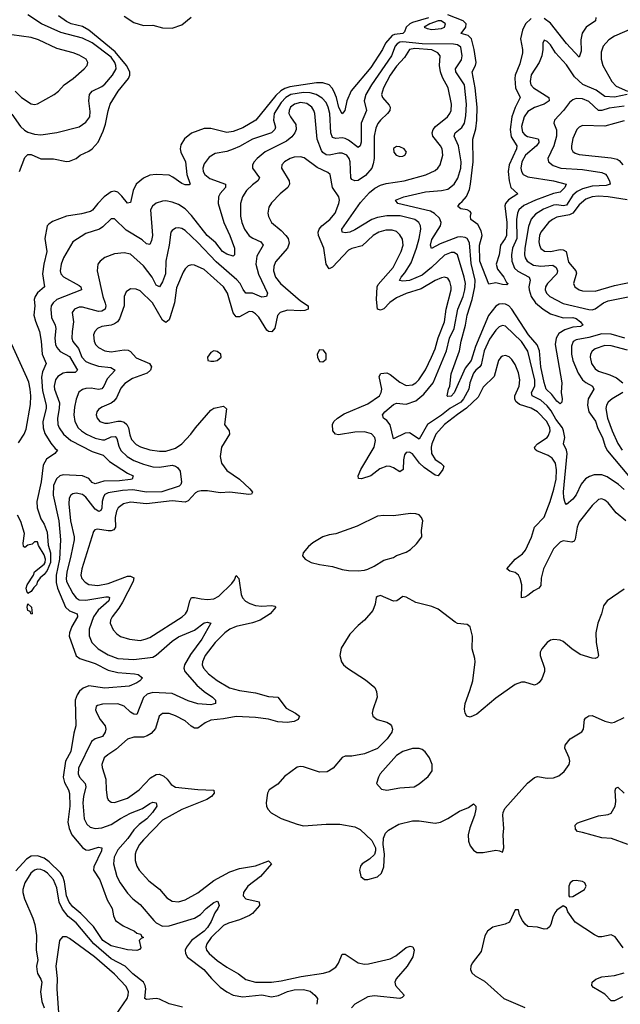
# Model space of a CAD drawing. Header units: inches. Extents: x 1954678 to 2060271, y 904822 to 1016299.
# Tile 280 of 403: x 1990838 to 1994586, y 991753 to 997896. Entities that reach past the tile are written whole.
import ezdxf

# ---------------------------------------------------------------- set-up
doc = ezdxf.new("R2010")
doc.units = ezdxf.units.IN
doc.header["$MEASUREMENT"] = 0
doc.layers.add('B9999', color=7, linetype='Continuous')

msp = doc.modelspace()

# ---------------------------------------------------------------- linework, layer by layer
at = {"layer": 'B9999', "color": 5}
for points, elevation in [([(1990790, 997306.4), (1990843.2, 997230), (1990867.3, 997207.3), (1990890, 997193.9), (1990930, 997181.6), (1990970, 997177.7), (1991070, 997192.2), (1991210, 997228.7), (1991250, 997255.8), (1991275.6, 997290), (1991277.4, 997322.6), (1991269.2, 997390), (1991274.3, 997430), (1991290.8, 997449.2), (1991350, 997478.5), (1991370, 997494.6), (1991417.4, 997550), (1991439.4, 997590), (1991438.9, 997610), (1991431.9, 997630), (1991410, 997662), (1991290, 997751.5), (1991230, 997780.1), (1991095.6, 997815.6), (1990975.1, 997870), (1990890, 997926.3)], 440), ([(1993390, 997907.6), (1993290, 997879.2), (1993271.7, 997870), (1993250.4, 997850), (1993239.8, 997820.2), (1993229.6, 997810.4), (1993176.2, 997803.8), (1993163, 997797), (1993121.9, 997750), (1993102.5, 997710), (1993030, 997597.2), (1992907.4, 997452.6), (1992878.7, 997390), (1992866.3, 997330), (1992851.5, 997308.5), (1992830, 997348.4), (1992815.6, 997410), (1992798.6, 997450), (1992789.1, 997469.1), (1992768.7, 997490), (1992730, 997502), (1992690, 997501.7), (1992523.7, 997476.3), (1992492.5, 997467.5), (1992467.2, 997452.8), (1992436.4, 997423.6), (1992310.9, 997269.1), (1992230, 997221.6), (1992170, 997198.3), (1992130, 997193.2), (1992030, 997217.6), (1991990, 997216.5), (1991910, 997187.9), (1991867, 997153), (1991844.1, 997115.9), (1991840.1, 997090), (1991843.2, 997070), (1991872.9, 997010), (1991881.2, 996930), (1991901.6, 996870), (1991895.1, 996864.9), (1991870, 996865.3), (1991850, 996873.5), (1991794.6, 996914.6), (1991770, 996925.2), (1991690, 996930.6), (1991650, 996925.7), (1991610, 996907), (1991565, 996870), (1991547.1, 996830), (1991530, 996756.2), (1991510, 996752.4), (1991475.9, 996795.9), (1991450, 996820.9), (1991430, 996826.7), (1991410, 996822.1), (1991366.1, 996790), (1991326, 996750), (1991292.8, 996707.2), (1991280.9, 996699.1), (1991224.7, 996684.7), (1991130, 996670.5), (1991043.7, 996636.3), (1991019.5, 996620.5), (1991010, 996609.4), (1990996.2, 996530), (1991006.7, 996450), (1990988.6, 996370), (1990981, 996310), (1990992.9, 996230), (1990948.7, 996191.3), (1990934.1, 996170), (1990928.7, 996150), (1990933.4, 996110), (1990927.5, 996052.5), (1990935.9, 996015.9), (1990961.2, 995950), (1990972, 995890), (1990978.4, 995810), (1991003.7, 995750), (1990980.1, 995699.9), (1990974.3, 995665.7), (1990981.4, 995581.4), (1991003.4, 995490), (1991002.7, 995470), (1990983.1, 995390), (1990984, 995350), (1990995.1, 995315.1), (1991033.2, 995253.2), (1991060.3, 995220.3), (1991074.8, 995210), (1991058, 995190), (1991006.4, 995153.6), (1990983.9, 995116.1), (1990972, 995012), (1990946, 994890), (1990947.4, 994850), (1990970, 994781), (1990990, 994748), (1991010, 994698.8), (1991016.8, 994616.8), (1991031.3, 994570), (1991030, 994509.3), (1991010, 994459.1), (1990990, 994434.3), (1990965.8, 994414.2), (1990950.3, 994390), (1990943.8, 994370), (1990926.4, 994353.6), (1990910, 994329), (1990890, 994315.3), (1990882.7, 994330), (1990878.4, 994350), (1990884.2, 994370), (1990924.2, 994430), (1990929.7, 994450.3), (1990990, 994499.3), (1990996.9, 994510), (1990999.1, 994530), (1990990, 994557.2), (1990956, 994616), (1990950, 994638), (1990930, 994638), (1990915.3, 994624.7), (1990890, 994618), (1990870, 994602), (1990862, 994610), (1990859, 994630), (1990869, 994690), (1990844.5, 994764.5), (1990823.9, 994803.9)], 420), ([(1990836.2, 996950), (1990870, 997035.3), (1990890, 997055.9), (1990910, 997054.4), (1990970, 997028.8), (1991050, 997027.8), (1991130, 997011.9), (1991150, 997013.5), (1991190, 997031), (1991215.8, 997050), (1991270, 997075.1), (1991290, 997090.1), (1991327.4, 997132.6), (1991359.5, 997200.5), (1991374.7, 997245.3), (1991390, 997328), (1991403.4, 997370), (1991453, 997450), (1991516.6, 997530), (1991525.6, 997550), (1991526.4, 997570), (1991505.5, 997610), (1991434.9, 997694.9), (1991270, 997830.4), (1991230, 997853), (1991160.4, 997870), (1991130, 997884.7), (1991079.6, 997919.6)], 420), ([(1991490, 997917.8), (1991550, 997879), (1991610, 997859), (1991670, 997861.3), (1991730, 997845.5), (1991790, 997843.5), (1991850, 997865.1), (1991909, 997911)], 420), ([(1994030, 997902.9), (1993994.2, 997870), (1993974.7, 997830), (1993963.3, 997776.7), (1993976, 997710), (1993975.5, 997690), (1993959.7, 997620.3), (1993929.7, 997550), (1993926.9, 997530), (1993933, 997470), (1993962.1, 997410), (1993930, 997347.5), (1993908.9, 997291.1), (1993898.1, 997210), (1993905.7, 997165.7), (1993939.4, 997110), (1993938.5, 997090), (1993892, 996990), (1993886.1, 996950), (1993891.7, 996891.7), (1993903.1, 996850), (1993947.4, 996810), (1993888.3, 996771.7), (1993870.1, 996750), (1993865.3, 996734.7), (1993877.1, 996630), (1993876.6, 996550), (1993868.1, 996530), (1993838.6, 996490), (1993830.1, 996430), (1993810.9, 996370), (1993820.2, 996340.2), (1993859.7, 996290), (1993876, 996256), (1993886.8, 996250), (1993878.8, 996241.2), (1993850, 996243), (1993810, 996253.6), (1993766.6, 996246.6), (1993709.9, 996390), (1993708.4, 996490), (1993724.5, 996550), (1993718.8, 996578.8), (1993697.7, 996617.7), (1993653.6, 996650), (1993651.3, 996670), (1993655.8, 996690), (1993650, 996699.5), (1993629.8, 996709.8), (1993590, 996716.8), (1993571.3, 996730), (1993583.9, 996750), (1993599.2, 996760.8), (1993626.8, 996793.2), (1993644.1, 996835.9), (1993651.8, 996870), (1993667.6, 997010), (1993666.1, 997150), (1993684.7, 997215.3), (1993691.6, 997270), (1993693.5, 997350), (1993681.4, 997470), (1993661.2, 997570), (1993682.7, 997610), (1993686.1, 997630), (1993674, 997710), (1993657.5, 997777.5), (1993637.7, 997797.7), (1993592, 997810), (1993622.5, 997850), (1993625.2, 997870), (1993605.8, 997890), (1993510, 997926.1)], 420), ([(1994432.8, 997910), (1994431.4, 997890), (1994374, 997850), (1994348.9, 997811.1), (1994340.1, 997770), (1994340.9, 997699.1), (1994330, 997662.9), (1994250, 997747.8), (1994150, 997873.5), (1994110, 997903.7)], 420), ([(1994659.2, 997840.8), (1994550, 997792.4), (1994514.9, 997770), (1994478.8, 997730), (1994466.4, 997693.6), (1994465.9, 997650), (1994478, 997610), (1994532.3, 997510), (1994561.2, 997481.2), (1994630.5, 997450)], 440), ([(1990811, 997450), (1990850, 997411), (1990910, 997371.4), (1990930, 997366.7), (1990950, 997370.2), (1991053.3, 997430), (1991079.7, 997450), (1991116.3, 997490), (1991171.3, 997530), (1991239.6, 997590), (1991258.4, 997610), (1991263.6, 997630), (1991253.6, 997650), (1991210, 997675.8), (1991172.7, 997690), (1991070, 997716.8), (1990954.7, 997770), (1990910, 997785.7), (1990790, 997801.2)], 460), ([(1994628, 997430), (1994550, 997412.3), (1994490, 997417), (1994435.6, 997455.6), (1994352.7, 997492.7), (1994300.6, 997540.6), (1994250, 997614.5), (1994181.4, 997690), (1994150, 997739.5), (1994130, 997760.7), (1994110, 997769), (1994103.1, 997750), (1994103.2, 997710), (1994097.2, 997670), (1994078.8, 997630), (1994030, 997552.6), (1994022.6, 997510), (1994027.5, 997490), (1994045, 997470), (1994139.7, 997410), (1994141.8, 997390), (1994111.4, 997370), (1994050, 997347.3), (1994010, 997323.7), (1993985.1, 997290), (1993968.8, 997230), (1993975.1, 997195.1), (1993990, 997177), (1994007.9, 997167.9), (1994072.5, 997152.5), (1994078.1, 997138.1), (1994078.4, 997130), (1994064.1, 997110), (1993994.7, 997050), (1993970.6, 997010), (1993965.3, 996970), (1993968.9, 996948.9), (1993980.6, 996930), (1994010, 996916.4), (1994170, 996891.7), (1994248.7, 996870), (1994239.8, 996850), (1994210, 996819.1), (1994170, 996811.6), (1994057.1, 996770), (1993983.5, 996736.5), (1993953.4, 996710), (1993944.2, 996690), (1993938.3, 996650), (1993941.2, 996530), (1993913.8, 996470), (1993907.1, 996430), (1993909, 996389), (1993926.1, 996346.1), (1993946.9, 996326.9), (1994016.3, 996290), (1994024.1, 996270), (1994014.3, 996230), (1994016.6, 996210), (1994030.1, 996170), (1994057.1, 996130), (1994105.5, 996090), (1994150, 996060.8), (1994230, 996036.6), (1994290, 996037.4), (1994310, 996031.5), (1994338.2, 996010), (1994352.9, 995990), (1994337.4, 995982.6), (1994290, 995976.7), (1994239.4, 995960.6), (1994202.7, 995937.3), (1994185.1, 995910), (1994179.3, 995870), (1994220.8, 995630), (1994217, 995570), (1994222.6, 995530), (1994220.4, 995510), (1994210, 995498.4), (1994190, 995515.1), (1994158.3, 995558.3), (1994123.2, 995590), (1994110, 995631.5), (1994090.4, 995729.6), (1994081.5, 995830), (1994067.2, 995867.2), (1994014.1, 995930), (1993910, 996090.8), (1993890, 996110.3), (1993870, 996120.8), (1993850, 996124.1), (1993830, 996120.4), (1993810, 996109.4), (1993764.1, 996050), (1993682.5, 995857.5), (1993655.4, 995770), (1993617.9, 995722.1), (1993550, 995567.1), (1993530, 995548.1), (1993510, 995546), (1993507.3, 995547.3), (1993506, 995550), (1993513, 995590), (1993522.7, 995610), (1993530, 995685.5), (1993583, 995830), (1993592.2, 995890), (1993619.6, 995990), (1993630, 996053.4), (1993662.4, 996150), (1993678.8, 996230), (1993680.7, 996270), (1993655.1, 996375.1), (1993644.6, 996504.6), (1993630.5, 996530), (1993617.2, 996537.2), (1993590, 996542), (1993570, 996539.6), (1993462.1, 996497.9), (1993408.9, 996468.9), (1993401.7, 996490), (1993410, 996524.6), (1993464.2, 996610), (1993468.6, 996630), (1993458.3, 996658.3), (1993427, 996687), (1993400.7, 996700.7), (1993197.2, 996750), (1993182.9, 996770), (1993234.5, 996790), (1993370, 996821.6), (1993470, 996830.1), (1993510, 996839.2), (1993549.8, 996870), (1993572.3, 996907.7), (1993589.9, 996970), (1993593.6, 997010), (1993576.6, 997110), (1993548.7, 997170), (1993555.4, 997190), (1993596.6, 997223.4), (1993613.5, 997250), (1993623, 997297), (1993626.3, 997370), (1993614.5, 997490), (1993559.2, 997570), (1993557.6, 997590), (1993594.8, 997645.2), (1993600.1, 997670), (1993590, 997724.7), (1993570, 997740.3), (1993544.2, 997744.2), (1993350, 997745.7), (1993230, 997758.8), (1993210, 997755.7), (1993193.6, 997746.4), (1993182.2, 997730), (1993159.3, 997670), (1993033.7, 997490), (1992997.2, 997430), (1992986.8, 997390), (1993002.7, 997330), (1992968.6, 997250), (1992968.9, 997131.1), (1992963.2, 997110), (1992950, 997098.2), (1992890, 997144.9), (1992870, 997155), (1992850, 997159.2), (1992810, 997155.6), (1992790, 997161.1), (1992779, 997190), (1992773.6, 997310), (1992763.4, 997350), (1992750, 997379.4), (1992726.5, 997406.5), (1992688.8, 997428.8), (1992650, 997439.8), (1992610, 997441.1), (1992530, 997428.5), (1992499.2, 997410), (1992470, 997379.7), (1992426.8, 997310), (1992422.8, 997270), (1992433.5, 997226.5), (1992430.8, 997210), (1992409.7, 997190.3), (1992290, 997150.9), (1992210, 997105), (1992170, 997087.3), (1992130, 997074.7), (1992059, 997061), (1992021.6, 997038.4), (1991990, 996996.3), (1991980.2, 996970), (1991982.7, 996950), (1991993.8, 996930), (1992025.7, 996905.7), (1992122.7, 996870), (1992122.3, 996850), (1992089, 996811), (1992078.9, 996790), (1992076.2, 996750), (1992111.1, 996630), (1992149.6, 996550), (1992178.2, 996470), (1992178.3, 996430), (1992170, 996421.7), (1992130, 996433.1), (1992102.8, 996450), (1992063, 996503), (1992008, 996550), (1991910, 996674), (1991870, 996717), (1991830, 996742.7), (1991790, 996757.3), (1991750, 996765), (1991730, 996763.5), (1991690, 996750.9), (1991666.5, 996733.5), (1991654.5, 996710), (1991666.8, 996550), (1991661, 996519), (1991650, 996493.3), (1991630, 996497.7), (1991602.6, 996522.6), (1991502.2, 996582.2), (1991430, 996654.3), (1991410, 996653), (1991357, 996603), (1991337, 996590), (1991250, 996562.5), (1991170, 996511.1), (1991110.7, 996409.3), (1991096.3, 996370), (1991091, 996330), (1991095.9, 996310), (1991112.2, 996292.2), (1991210, 996237.4), (1991219.7, 996230), (1991223.1, 996210), (1991070.5, 996149.5), (1991047.2, 996130), (1991035.7, 996110), (1991032.3, 996090), (1991037.8, 996037.8), (1991058.7, 995990), (1991062.9, 995970), (1991056.6, 995910), (1991062.3, 995870), (1991070, 995850.2), (1991090, 995826.4), (1991150, 995795.2), (1991198, 995710), (1991184.4, 995695.6), (1991130, 995694.5), (1991110, 995689.9), (1991076.6, 995670), (1991062.5, 995650), (1991054.4, 995610), (1991055.8, 995590), (1991086.6, 995506.6), (1991085.4, 995470), (1991074.3, 995410), (1991076.2, 995370), (1991083.8, 995350), (1991110.7, 995310), (1991157.2, 995270), (1991290, 995201), (1991358.3, 995178.3), (1991398.9, 995138.9), (1991510, 995066), (1991546.4, 995050), (1991540.4, 995030), (1991530, 995027.5), (1991461.2, 995018.8), (1991363.1, 995016.9), (1991310, 994999.5), (1991290, 995009), (1991270, 995033.3), (1991230, 995050.3), (1991110, 995055.7), (1991089.7, 995050.3), (1991068.6, 995031.4), (1991049.7, 994990), (1991046.2, 994930), (1991083, 994770), (1991092.8, 994650), (1991087.6, 994530), (1991065.9, 994430), (1991065.3, 994385.3), (1991073.6, 994350), (1991123.6, 994230), (1991150, 994208), (1991197.7, 994190), (1991199.4, 994170), (1991163.7, 994110), (1991149.1, 994070.9), (1991146.9, 994050), (1991190, 993928), (1991213.1, 993910), (1991310, 993878.2), (1991390, 993838.1), (1991450, 993822.3), (1991555.2, 993815.2), (1991577.3, 993810), (1991603.8, 993790), (1991587.2, 993770), (1991570, 993758.8), (1991522, 993738), (1991370, 993726.1), (1991270, 993740.6), (1991234.3, 993725.7), (1991212.5, 993707.5), (1991196.8, 993683.2), (1991185.1, 993650), (1991189.2, 993490), (1991175.3, 993444.7), (1991157.6, 993330), (1991124.4, 993270), (1991109.7, 993170), (1991117.5, 993137.5), (1991143.3, 993090), (1991148.4, 993068.4), (1991152.1, 992990), (1991139.7, 992890), (1991147.3, 992850), (1991163.3, 992810), (1991230, 992732), (1991250, 992716.3), (1991270, 992714.3), (1991330, 992732.6), (1991351.8, 992730), (1991348.9, 992710), (1991301.9, 992610), (1991299, 992590), (1991338.3, 992530), (1991384.3, 992404.3), (1991414.8, 992350), (1991424.3, 992304.3), (1991435.9, 992275.9), (1991483.4, 992243.4), (1991554.4, 992210), (1991570, 992195.8), (1991594.8, 992190), (1991598, 992178), (1991611, 992170), (1991596, 992164), (1991584.7, 992150), (1991594.4, 992105.6), (1991585.4, 992094.6), (1991570, 992089.2), (1991510, 992092), (1991410, 992117.7), (1991357.3, 992150), (1991299.2, 992239.2), (1991219.6, 992319.6), (1991170, 992360.2), (1991146, 992390), (1991130, 992429.7), (1991117.8, 992517.8), (1991107, 992550), (1991092.7, 992572.7), (1991022.7, 992642.7), (1990990, 992665.6), (1990950, 992678.2), (1990910, 992676.1), (1990881.5, 992658.5), (1990813.5, 992586.5)], 440), ([(1994610, 994965.1), (1994575.3, 994995.3), (1994504.1, 995044.1), (1994470, 995056.2), (1994422.8, 995057.2), (1994393.2, 995046.8), (1994369.6, 995030.4), (1994342.7, 994997.3), (1994310, 994931.5), (1994290, 994904.7), (1994250, 994872), (1994241.5, 994881.5), (1994233.2, 994913.2), (1994230.6, 994950.6), (1994254.9, 995190), (1994250.4, 995210.4), (1994231.5, 995250), (1994239, 995290), (1994232.2, 995330), (1994225.4, 995350), (1994183.1, 995403.1), (1994155.3, 995455.3), (1994130, 995486.5), (1994090, 995521.3), (1994035.8, 995550), (1994032.9, 995570), (1994052, 995610), (1994052.6, 995647.4), (1994010, 995828.6), (1993970, 995888.1), (1993870, 995984.4), (1993850, 995988.8), (1993830, 995979.8), (1993810, 995959.8), (1993770, 995903.7), (1993736.6, 995830), (1993717, 995743), (1993709.8, 995730.2), (1993684.6, 995710), (1993669.7, 995690), (1993646.8, 995630), (1993640.4, 995590), (1993608.3, 995530), (1993590, 995509.9), (1993522.4, 995470), (1993470, 995428.2), (1993383.4, 995370), (1993330, 995278.3), (1993270, 995319.3), (1993243.3, 995316.7), (1993170, 995281.6), (1993149.3, 995369.3), (1993130, 995395.1), (1993107.6, 995410), (1993101.3, 995430), (1993117.7, 995450), (1993170, 995495.2), (1993190, 995502.6), (1993250, 995497.5), (1993310, 995518.5), (1993360.2, 995559.8), (1993418.1, 995630), (1993500.8, 995830), (1993520.8, 995910), (1993550, 995970.2), (1993573.2, 996090), (1993604.7, 996170), (1993615.6, 996210), (1993619.1, 996250), (1993612.7, 996290), (1993570, 996428.5), (1993550, 996443.9), (1993530, 996444.6), (1993490, 996426.5), (1993408.5, 996350), (1993350, 996303), (1993270, 996269), (1993230, 996264.9), (1993209.1, 996269.1), (1993218.8, 996290), (1993242.5, 996317.5), (1993280.5, 996379.5), (1993313.6, 996470), (1993329.9, 996529.9), (1993341.8, 996590), (1993340.2, 996610), (1993329.8, 996630), (1993303.5, 996650), (1993211.5, 996671.5), (1993130, 996673.1), (1993070, 996662), (1993035.9, 996650), (1992930, 996584.5), (1992899.1, 996570), (1992870, 996565.5), (1992850, 996569.7), (1992848.6, 996588.6), (1992964.4, 996755.6), (1993021.5, 996818.5), (1993054.2, 996845.8), (1993090, 996863.8), (1993125.6, 996874.4), (1993237, 996890), (1993372, 996928), (1993430, 996956.2), (1993447.3, 996970), (1993461.8, 996990), (1993479.2, 997050), (1993474.9, 997090), (1993464.5, 997110), (1993415.8, 997170), (1993412.1, 997190), (1993418, 997210), (1993433.7, 997230), (1993507.8, 997290), (1993522.9, 997310), (1993530.5, 997330), (1993531.8, 997370), (1993511.9, 997470), (1993476.3, 997536.3), (1993464.1, 997570), (1993457.8, 997610), (1993461.1, 997670), (1993447.9, 997690), (1993410, 997708.6), (1993303.9, 997716.1), (1993269.8, 997710.2), (1993240.2, 997659.8), (1993190, 997605.6), (1993150.6, 997550), (1993108.6, 997470), (1993096.6, 997430), (1993101.6, 997410), (1993143.3, 997363.3), (1993150.1, 997350), (1993148.7, 997330), (1993133.4, 997310), (1993088.8, 997270), (1993072.1, 997247.9), (1993059.7, 997220.3), (1993051, 997170), (1993049.3, 997030.7), (1993044.2, 996995.8), (1993035, 996970), (1992996.1, 996923.9), (1992950, 996892.2), (1992929.5, 996890), (1992910, 996899.2), (1992903.7, 996910), (1992900.6, 997010), (1992894.3, 997030), (1992878.7, 997050), (1992850, 997063.8), (1992830, 997063.7), (1992770, 997051.3), (1992750, 997054), (1992730, 997067.5), (1992720.7, 997080.7), (1992694.8, 997150), (1992679.3, 997310), (1992673.4, 997330), (1992660.9, 997350), (1992630, 997373), (1992590, 997379.7), (1992552.3, 997370), (1992529, 997350), (1992518.9, 997330), (1992518.1, 997310), (1992527.2, 997290), (1992561.6, 997241.6), (1992563, 997210), (1992554.6, 997190), (1992535.5, 997164.5), (1992502.4, 997137.6), (1992369.3, 997070.7), (1992319.2, 997030), (1992301.3, 997010), (1992291.3, 996990), (1992291.3, 996970), (1992335, 996910), (1992324.7, 996890), (1992290, 996866.1), (1992254.2, 996830), (1992228.6, 996790), (1992215.5, 996750), (1992215.3, 996670), (1992225.1, 996630), (1992241.3, 996590), (1992270, 996547.8), (1992292.7, 996532.7), (1992344, 996510), (1992356.8, 996490), (1992318.8, 996421.2), (1992312.2, 996370), (1992328.6, 996308.6), (1992385.4, 996190), (1992377.6, 996170), (1992350, 996164.6), (1992290, 996189.9), (1992249.7, 996190), (1992232, 996212), (1992213.1, 996250), (1992193.5, 996273.5), (1992065.1, 996385.1), (1991950, 996505.8), (1991870, 996581.4), (1991850, 996593.6), (1991830, 996597.3), (1991810, 996594.4), (1991790, 996581.7), (1991781.6, 996570), (1991771.4, 996490), (1991750.1, 996389.9), (1991748.8, 996310), (1991730, 996261), (1991710, 996229.8), (1991690, 996239.3), (1991664.1, 996290), (1991610, 996360.2), (1991530, 996432.7), (1991490, 996441.2), (1991430, 996436.1), (1991370, 996413.3), (1991340.3, 996390), (1991326.3, 996370), (1991322, 996330), (1991358.1, 996170), (1991372.4, 996127.6), (1991375.9, 996110), (1991371.6, 996090), (1991350, 996077.8), (1991330, 996075.5), (1991230, 996101.7), (1991210, 996101.6), (1991180.2, 996090), (1991166.6, 996070), (1991174.7, 996010), (1991164.8, 995950), (1991163.8, 995910), (1991169.3, 995889.3), (1991204.4, 995844.4), (1991226.4, 995790), (1991250, 995764.2), (1991279.6, 995750), (1991330, 995734.9), (1991406, 995726), (1991434.3, 995710), (1991384.8, 995655.2), (1991363.2, 995610), (1991350, 995593.7), (1991330, 995589.4), (1991283.8, 995596.2), (1991250, 995595.4), (1991230, 995589.8), (1991207.5, 995572.5), (1991190.7, 995529.3), (1991181, 995479), (1991176.6, 995430), (1991182.1, 995390), (1991204.1, 995350), (1991224.8, 995330), (1991255, 995310), (1991310, 995284.5), (1991354.2, 995274.2), (1991370, 995275.5), (1991410, 995292.8), (1991434.9, 995294.9), (1991443.9, 995283.9), (1991456.1, 995236.1), (1991470, 995207.9), (1991508, 995170), (1991550, 995146), (1991610, 995122.7), (1991670, 995106.8), (1991710, 995104.1), (1991790, 995115.7), (1991810, 995109.5), (1991822.3, 995102.3), (1991838.7, 995078.7), (1991848.5, 995010), (1991844.4, 994995.6), (1991834.3, 994985.7), (1991724.9, 994950), (1991630, 994947.3), (1991543.3, 994963.3), (1991480.6, 994959.4), (1991390, 994944.5), (1991370, 994933), (1991361, 994919), (1991353.3, 994890), (1991350, 994849.3), (1991345.3, 994834.7), (1991333, 994827), (1991310, 994841.1), (1991250, 994917.4), (1991230, 994933.6), (1991190, 994941.1), (1991170, 994938.2), (1991158, 994930), (1991146, 994910), (1991145.6, 994874.4), (1991156.3, 994770), (1991178.1, 994670), (1991178.2, 994650), (1991158.3, 994550), (1991131.5, 994450), (1991127.7, 994410), (1991130.9, 994390), (1991170, 994315.1), (1991190, 994289.5), (1991210, 994276.4), (1991250, 994273.8), (1991375.3, 994295.3), (1991390, 994295.7), (1991399.7, 994290), (1991394.1, 994270), (1991328.6, 994211.4), (1991299.7, 994170), (1991272.8, 994092.8), (1991271.8, 994051.8), (1991289.2, 994009.2), (1991328.3, 993970), (1991390, 993934.1), (1991450, 993910.7), (1991550, 993903.3), (1991670, 993919.3), (1991690, 993930.8), (1991790, 994019.2), (1991830, 994045.3), (1991930, 994086.2), (1991990, 994133.4), (1992010, 994136.5), (1992030.2, 994130.2), (1991974, 994030), (1991903.7, 993936.3), (1991865.9, 993870), (1991861.8, 993850), (1991868.5, 993830), (1991944.4, 993744.4), (1991990, 993705.1), (1992040.8, 993670), (1992061.1, 993650), (1992061.1, 993638.9), (1992060.5, 993630), (1992030, 993620.3), (1991950, 993627.1), (1991890, 993645.6), (1991790, 993691.1), (1991670, 993698.5), (1991632.9, 993687.1), (1991610, 993667.8), (1991570, 993561), (1991550, 993562.2), (1991530, 993574.9), (1991490, 993613.4), (1991450, 993628), (1991355.2, 993624.8), (1991323.4, 993616.6), (1991314.9, 993610), (1991311.8, 993590), (1991319.6, 993570), (1991340.7, 993530), (1991370.6, 993490.6), (1991376.1, 993470), (1991372.2, 993450), (1991355.9, 993424.1), (1991310, 993409.8), (1991286.8, 993393.2), (1991205.6, 993225.6), (1991202.2, 993190), (1991211.8, 993170), (1991247, 993130), (1991250.6, 993110.6), (1991236.3, 993050), (1991233.2, 993010), (1991241.2, 992910), (1991257, 992877), (1991278.5, 992858.5), (1991310, 992848.8), (1991350, 992853.4), (1991410, 992874.2), (1991467.4, 992912.6), (1991530, 992945.8), (1991604.6, 992975.4), (1991650, 993005.8), (1991670, 993014.4), (1991690.4, 993010), (1991693.6, 992990), (1991666.7, 992950), (1991631.3, 992910), (1991584.4, 992875.6), (1991550, 992840.4), (1991512.6, 992787.4), (1991450, 992715.7), (1991428, 992670), (1991423.2, 992630), (1991445.3, 992550), (1991466.2, 992510), (1991510, 992446.7), (1991544.4, 992410), (1991590, 992374.7), (1991674.9, 992274.9), (1991690, 992261.3), (1991730, 992241.1), (1991770, 992243.1), (1991929.4, 992290.6), (1991966.8, 992313.2), (1992001.6, 992350), (1992050, 992387.6), (1992070, 992396), (1992073.8, 992393.8), (1992083.6, 992370), (1992074.9, 992350), (1992055.6, 992324.4), (1992033, 992270), (1992010, 992232.7), (1991989.6, 992210), (1991909.8, 992150.2), (1991878.8, 992110), (1991871.8, 992090), (1991872.7, 992070), (1991886, 992046), (1991987.8, 991970), (1992034.8, 991914.8), (1992090, 991860.2), (1992130.6, 991830.6), (1992170.4, 991810), (1992230, 991799.6), (1992350, 991811.4), (1992410, 991798.6), (1992452.7, 991807.3), (1992510, 991832.7), (1992550, 991843.2), (1992610, 991845.7), (1992650, 991835.3), (1992680.7, 991810), (1992696, 991790), (1992692.7, 991752.7)], 460), ([(1994610, 997355.7), (1994516.2, 997343.8), (1994470, 997328.6), (1994450, 997329.4), (1994390, 997385.2), (1994350, 997402.5), (1994310, 997403.8), (1994290, 997396), (1994270, 997379.7), (1994231.4, 997328.6), (1994174.9, 997270), (1994172.2, 997250), (1994188.6, 997208.7), (1994187.2, 997170), (1994170.4, 997109.6), (1994132.9, 997030), (1994138.6, 997010), (1994166.6, 996986.6), (1994215.5, 996970), (1994350, 996961.6), (1994470, 996943), (1994492.9, 996932.9), (1994502.3, 996922.3), (1994519.2, 996890), (1994522, 996870), (1994498.2, 996861.8), (1994410, 996857.6), (1994350, 996841.3), (1994316.3, 996823.7), (1994290, 996801.9), (1994250, 996739.1), (1994230, 996734.5), (1994190, 996741.5), (1994170, 996739.7), (1994106.7, 996713.3), (1994056.8, 996683.2), (1994029.4, 996650.6), (1994013.7, 996606.3), (1993989.3, 996470), (1993987.4, 996430), (1993992.3, 996410), (1994005.3, 996390), (1994045.3, 996365.3), (1994090, 996358.7), (1994165, 996365), (1994186.7, 996350), (1994193.1, 996330), (1994190.1, 996310), (1994132.1, 996250), (1994119.5, 996230), (1994117.3, 996210), (1994125.7, 996190), (1994146.5, 996170), (1994230, 996124.8), (1994390, 996087.2), (1994410, 996086.5), (1994430, 996091.7), (1994481.5, 996130), (1994510, 996141.7), (1994646, 996170)], 460), ([(1994610, 997265.2), (1994490, 997231), (1994350, 997235.8), (1994330, 997226), (1994314.9, 997210), (1994290, 997155.6), (1994280.5, 997110), (1994280.6, 997090), (1994290, 997073.4), (1994303.9, 997063.9), (1994330, 997055.7), (1994530, 997034.5), (1994565.9, 997025.9), (1994578.4, 997018.4), (1994602.5, 996990)], 480), ([(1994621, 994770), (1994559.2, 994819.2), (1994510, 994881.5), (1994490, 994898.5), (1994470, 994905.7), (1994450, 994901.7), (1994410, 994864.8), (1994330, 994763.9), (1994317.5, 994730), (1994305.2, 994654.8), (1994297.9, 994642.1), (1994284.1, 994635.9), (1994230, 994645.2), (1994210, 994635.2), (1994170, 994594.3), (1994106.4, 994470), (1994092.1, 994412.1), (1994090, 994366.6), (1994078.4, 994350), (1994046.5, 994333.5), (1994010, 994302.9), (1993990, 994292.4), (1993969.8, 994289.8), (1993970.6, 994370), (1993960.6, 994410), (1993950, 994429.7), (1993930, 994446.2), (1993895.8, 994455.8), (1993878.7, 994470), (1993930, 994529.2), (1993976, 994564), (1993994.6, 994585.4), (1994032.6, 994667.4), (1994051.6, 994730), (1994110, 994792.8), (1994149.2, 994890), (1994172.1, 994967.9), (1994185.2, 995030), (1994187, 995087), (1994180.9, 995130), (1994159.8, 995159.8), (1994136.1, 995176.1), (1994065.4, 995205.4), (1994054.2, 995214.2), (1994049.9, 995230), (1994068.6, 995250), (1994129, 995290), (1994138.1, 995301.9), (1994147.7, 995330), (1994145.8, 995350), (1994126.8, 995390), (1994070, 995448.9), (1994030, 995473.2), (1993956.2, 995496.2), (1993934.1, 995514.1), (1993926.9, 995530), (1993926.9, 995550), (1993954.5, 995610), (1993959.9, 995650), (1993950, 995693.6), (1993930, 995744.2), (1993910, 995776.9), (1993893.2, 995793.2), (1993870, 995801.5), (1993850, 995797.6), (1993840.9, 995790), (1993827, 995770), (1993799.3, 995670), (1993730, 995603.5), (1993699.2, 995540.8), (1993627.3, 995472.7), (1993570, 995433.7), (1993490, 995369.9), (1993434.5, 995310), (1993409, 995250), (1993405.2, 995230), (1993407.9, 995190), (1993430, 995151.8), (1993465.8, 995130), (1993485.6, 995110), (1993478.8, 995090), (1993450, 995049.8), (1993430, 995053.7), (1993361.2, 995101.2), (1993333.5, 995130), (1993290, 995187.9), (1993270, 995198.5), (1993250, 995195.7), (1993239.4, 995180.6), (1993232.7, 995150), (1993230.1, 995089.9), (1993210, 995074.5), (1993170, 995100.7), (1993150, 995108.8), (1993130, 995110.6), (1993086.3, 995093.7), (1993030, 995049.4), (1992972, 995032), (1992953.1, 995033.1), (1992949.9, 995050), (1992966.8, 995090), (1993049.3, 995230), (1993058.7, 995270), (1993054.7, 995290), (1993032.7, 995312.7), (1992990, 995325.4), (1992930, 995323.4), (1992826.9, 995306.9), (1992809.2, 995309.2), (1992791.9, 995330), (1992789.9, 995370.1), (1992799.3, 995390), (1992821.4, 995410), (1992863.9, 995436.1), (1993010, 995498.8), (1993082.4, 995550), (1993094.8, 995570), (1993097.6, 995590), (1993082.2, 995670), (1993091.5, 995688.5), (1993128.2, 995691.8), (1993150, 995683.3), (1993210, 995633.9), (1993250, 995613), (1993290, 995617.3), (1993310, 995629.4), (1993329.1, 995650), (1993370, 995712), (1993408.6, 995790), (1993430, 995842.7), (1993448.7, 995911.3), (1993489.9, 996010), (1993500.1, 996090), (1993529.9, 996210), (1993531, 996230), (1993523.3, 996263.3), (1993510, 996282.7), (1993490, 996288.9), (1993470, 996286.1), (1993430, 996268.1), (1993342.9, 996217.1), (1993250, 996188.3), (1993190, 996161.3), (1993148, 996132), (1993110, 996091.9), (1993090, 996083), (1993070.6, 996090.6), (1993064, 996150), (1993069.6, 996230), (1993075.1, 996244.9), (1993168, 996350), (1993219.1, 996450), (1993230.4, 996490), (1993226.2, 996526.2), (1993210, 996554), (1993190, 996574.4), (1993162.3, 996582.3), (1993122.3, 996582.3), (1993078.3, 996570), (1993043.5, 996550), (1992974.9, 996485.1), (1992910, 996468), (1992890, 996458.2), (1992790, 996351.9), (1992770, 996342.7), (1992749.9, 996370), (1992735.2, 996470), (1992703.6, 996550), (1992701.1, 996570), (1992707.9, 996590), (1992723.4, 996610), (1992773.1, 996650), (1992806.1, 996690), (1992830.6, 996750), (1992833, 996770), (1992828.9, 996790), (1992789.8, 996850), (1992775.1, 996930), (1992761.8, 996941.8), (1992694.7, 996974.7), (1992613.7, 997033.7), (1992590, 997040.7), (1992550, 997037.5), (1992526.7, 997030), (1992490.3, 997010), (1992474, 996990), (1992472.4, 996970), (1992518.8, 996890), (1992521.8, 996870), (1992511.4, 996848.6), (1992463.1, 996810), (1992410, 996753.3), (1992393.3, 996726.7), (1992386.7, 996690), (1992390, 996667.3), (1992410.2, 996630.2), (1992470, 996581.5), (1992499.4, 996550), (1992513.2, 996530), (1992518.9, 996501.1), (1992508.5, 996471.5), (1992435.5, 996384.5), (1992423.4, 996356.6), (1992422, 996330), (1992433.7, 996290), (1992466.6, 996250), (1992590, 996141.5), (1992639, 996110), (1992637.3, 996090), (1992617.7, 996082.3), (1992590, 996078.9), (1992510, 996084.3), (1992463.5, 996070), (1992447.8, 996050), (1992429.5, 995970.5), (1992412.1, 995947.9), (1992390, 995949.9), (1992379.8, 995959.8), (1992330, 996039.1), (1992310, 996061.5), (1992290, 996072.9), (1992270, 996074.5), (1992210, 996042), (1992190, 996041.3), (1992170, 996067.7), (1992135.2, 996190), (1992110, 996229.8), (1991990, 996337.8), (1991930, 996365.3), (1991910, 996367.2), (1991890, 996361.1), (1991870, 996341.3), (1991858.9, 996321.1), (1991816.6, 996223.4), (1991804, 996130), (1991776.8, 996043.2), (1991770, 996024.4), (1991750, 996007), (1991730, 996020.7), (1991666.2, 996130), (1991590, 996204.2), (1991565.9, 996214.1), (1991530, 996216.4), (1991501.8, 996198.2), (1991490.2, 996170), (1991490.1, 996110), (1991462.1, 996030), (1991448.3, 996011.7), (1991430, 995997.7), (1991410, 995990.4), (1991350, 995982.3), (1991323.6, 995970), (1991307.2, 995950), (1991299.7, 995930), (1991303.5, 995890), (1991312.3, 995870), (1991330, 995851.3), (1991370, 995829.4), (1991410, 995823.9), (1991490, 995837.1), (1991514.2, 995834.2), (1991530, 995825.1), (1991566.1, 995786.1), (1991649.2, 995750), (1991660.9, 995730), (1991655.5, 995710), (1991632.8, 995690), (1991543.1, 995656.9), (1991494.2, 995625.8), (1991470, 995597.6), (1991442.2, 995537.8), (1991425, 995515), (1991410, 995503.2), (1991350, 995479), (1991330, 995464), (1991320.2, 995450), (1991315.9, 995430), (1991321.2, 995410), (1991338.9, 995390), (1991370, 995378.3), (1991390, 995378.5), (1991450, 995392.2), (1991470, 995392.1), (1991490, 995385.1), (1991507.3, 995370), (1991517.7, 995350), (1991525.3, 995305.3), (1991536.1, 995276.1), (1991565.7, 995245.7), (1991591.5, 995231.5), (1991650, 995212), (1991710, 995203.2), (1991750, 995203.5), (1991810, 995221.9), (1991850, 995249.5), (1991907.1, 995310), (1991934.8, 995350), (1992030, 995460.2), (1992050, 995471.8), (1992110, 995485.5), (1992128.2, 995468.2), (1992115.5, 995370), (1992146.2, 995330), (1992147.8, 995310), (1992097.4, 995230), (1992090.1, 995170), (1992098.2, 995130), (1992130, 995084.4), (1992209.5, 995030), (1992274.5, 994970), (1992291.4, 994948.6), (1992283.9, 994936.1), (1992267.3, 994932.7), (1992150, 994948.1), (1992090, 994943.3), (1992010, 994956.2), (1991970, 994957.1), (1991950, 994953.2), (1991935.3, 994944.7), (1991890, 994893.4), (1991870, 994885.5), (1991790, 994893.1), (1991630, 994875.9), (1991530, 994885.9), (1991485.3, 994874.7), (1991452.7, 994850), (1991442, 994830), (1991434.9, 994790), (1991435.5, 994730), (1991425.8, 994714.2), (1991410, 994707.2), (1991390, 994706.7), (1991323.5, 994716.5), (1991307, 994713), (1991298.2, 994701.8), (1991225.9, 994470), (1991220.5, 994430), (1991227, 994410), (1991247.3, 994387.3), (1991270, 994373.1), (1991326.7, 994366.7), (1991390, 994379), (1991510, 994424), (1991530, 994424.8), (1991550, 994412.9), (1991545.7, 994390), (1991479, 994261), (1991456.5, 994223.5), (1991414.5, 994170), (1991405.2, 994150), (1991403.5, 994130), (1991420.8, 994090), (1991444.5, 994064.5), (1991468.3, 994048.3), (1991522.8, 994030), (1991590, 994023.5), (1991622, 994030), (1991650, 994041.7), (1991851.4, 994170), (1991872.6, 994190), (1991885.6, 994210), (1991899.5, 994270), (1991910, 994291.1), (1991930, 994292), (1991970, 994281.9), (1992010, 994278.1), (1992050, 994282.7), (1992081.1, 994298.9), (1992162, 994378), (1992178.6, 994401.4), (1992190, 994428), (1992206, 994410), (1992220.1, 994310), (1992229.2, 994289.2), (1992248.3, 994268.3), (1992273.4, 994253.4), (1992310, 994240.7), (1992350, 994236), (1992410, 994240.7), (1992430, 994236.5), (1992437, 994230), (1992400.2, 994190), (1992338.6, 994150), (1992290, 994132.6), (1992189.7, 994110.3), (1992150, 994093.5), (1992117.6, 994070), (1992058.4, 994010), (1991995.9, 993930), (1991978.5, 993890), (1991977.3, 993870), (1991984.8, 993850), (1992015.4, 993815.4), (1992070, 993772.1), (1992147.7, 993727.7), (1992210, 993709.7), (1992310, 993695.7), (1992390, 993673.2), (1992448.5, 993668.5), (1992501.5, 993601.5), (1992558.7, 993570), (1992583.8, 993550), (1992576.3, 993530), (1992550, 993518), (1992508.3, 993511.7), (1992450, 993515), (1992390, 993532.3), (1992310, 993543.2), (1992190, 993549.4), (1992110, 993533.5), (1992030, 993525.8), (1991995.9, 993510), (1991950, 993475.4), (1991930, 993475.6), (1991907.9, 993487.9), (1991870, 993520.7), (1991810, 993553.2), (1991770, 993567), (1991730, 993566.2), (1991708.1, 993550), (1991686.5, 993473.5), (1991658.4, 993441.6), (1991633, 993427), (1991610, 993420.5), (1991550, 993418.9), (1991510, 993407), (1991438.2, 993341.8), (1991387.9, 993310), (1991365.2, 993290), (1991351.3, 993250), (1991353.6, 993230), (1991376.6, 993156.6), (1991377.5, 993090), (1991383.8, 993043.8), (1991390, 993028.2), (1991399.9, 993019.9), (1991410, 993013.7), (1991430, 993011.5), (1991510, 993039), (1991583.8, 993090), (1991654.9, 993165.1), (1991690, 993187.2), (1991710, 993187.8), (1991736.8, 993176.8), (1991758.4, 993158.4), (1991784.5, 993124.5), (1991810, 993108.1), (1991950, 993092.3), (1992048.9, 993088.9), (1992052.6, 993070), (1992035.1, 993050), (1992006.5, 993030), (1991850, 992968.6), (1991730, 992901.4), (1991610, 992778.2), (1991586.7, 992750), (1991564.4, 992710), (1991558.6, 992690), (1991559.8, 992650), (1991570, 992614.4), (1991583.8, 992590), (1991643.9, 992523.9), (1991710, 992472.1), (1991756.8, 992416.8), (1991790, 992396.5), (1991830, 992392.4), (1991870, 992404.1), (1991950, 992448.8), (1992050, 992524.7), (1992150, 992579.6), (1992210, 992599.6), (1992310, 992616.8), (1992386.6, 992646.6), (1992390, 992647.2), (1992408.7, 992630), (1992341.5, 992550), (1992262, 992490), (1992235.3, 992450), (1992232.3, 992430), (1992250, 992410.2), (1992332, 992392), (1992334, 992370), (1992290, 992319.9), (1992272.4, 992307.6), (1992210, 992279.7), (1992141.4, 992258.6), (1992110, 992243.6), (1992033.2, 992170), (1992005, 992130), (1991999.8, 992110), (1992004.4, 992090), (1992020.6, 992070), (1992070, 992026.9), (1992130, 991983.7), (1992203.1, 991943.1), (1992250, 991908.2), (1992310, 991890.7), (1992410, 991891.7), (1992470, 991898.6), (1992594.6, 991925.4), (1992733.1, 991946.9), (1992770, 991957.6), (1992810, 991985), (1992828.5, 992010), (1992850, 992064.9), (1992870, 992065.4), (1992950, 992011.4), (1992990, 992004.2), (1993015, 992005), (1993150, 992037.1), (1993184.6, 992055.4), (1993250, 992106.7), (1993274.9, 992114.9), (1993292.3, 992112.3), (1993299.5, 992090), (1993291.3, 992050), (1993256.6, 991990), (1993187.9, 991912.1), (1993178.2, 991890), (1993182.4, 991870), (1993237.1, 991810), (1993234.6, 991805.4), (1993224.6, 991795.4), (1993210, 991789.9), (1993050, 991806.6), (1993010, 991800.2), (1992930, 991754.2), (1992908.9, 991730)], 480), ([(1994628.1, 996771.9), (1994510, 996790.6), (1994450, 996795.3), (1994410, 996791.7), (1994370, 996776.3), (1994330, 996741), (1994290, 996688.6), (1994270, 996679.1), (1994190, 996664.7), (1994162.2, 996650), (1994138.3, 996630), (1994090.1, 996570), (1994080.9, 996550), (1994077.1, 996510), (1994081.3, 996490), (1994090, 996469.2), (1994112.7, 996452.7), (1994150, 996450.1), (1994210, 996461.5), (1994230, 996459.9), (1994247.8, 996450), (1994263.4, 996383.4), (1994309.4, 996330), (1994313.6, 996313.6), (1994294.7, 996250), (1994301.3, 996230), (1994330, 996210.2), (1994350, 996204.6), (1994430, 996202.6), (1994550, 996237.4), (1994730, 996274.6)], 480), ([(1994614.5, 995910), (1994530, 995934.7), (1994470, 995935.7), (1994390, 995913.8), (1994310, 995898.2), (1994292.2, 995887.8), (1994281.7, 995858.3), (1994282.3, 995810), (1994290.1, 995770), (1994324, 995690), (1994350, 995649.4), (1994370, 995631.8), (1994412.7, 995610), (1994420.7, 995590), (1994386.1, 995530), (1994381.5, 995490), (1994388.7, 995450), (1994431, 995391), (1994446, 995346), (1994475.5, 995290), (1994492.4, 995232.4), (1994506.1, 995206.1), (1994637.6, 995050)], 460), ([(1990830, 995256), (1990865.5, 995310), (1990877.8, 995342.2), (1990905.5, 995494.5), (1990908.5, 995550), (1990904, 995590), (1990894.7, 995634.7), (1990883.2, 995663.2), (1990788.5, 995870)], 420), ([(1994630, 995833.8), (1994530, 995860.7), (1994490, 995862.3), (1994430, 995842.3), (1994410, 995828.4), (1994400.1, 995810), (1994397.5, 995790), (1994406, 995750), (1994430, 995717.1), (1994450, 995703.9), (1994520.7, 995680.7), (1994561.3, 995661.3), (1994600.9, 995630)], 480), ([(1994602.7, 995570), (1994534.7, 995530), (1994510.2, 995510), (1994499, 995490), (1994496.1, 995470), (1994506.1, 995410), (1994534.3, 995330), (1994570, 995251), (1994598.2, 995210)], 480), ([(1994610, 994343), (1994503, 994270), (1994480.4, 994239.6), (1994469.4, 994190), (1994445.4, 994130), (1994433.7, 994070), (1994435.7, 994010), (1994450.9, 993930), (1994444.1, 993915.9), (1994430.1, 993909.9), (1994410, 993913.2), (1994334.9, 993934.9), (1994284.2, 993970), (1994230, 994016), (1994210, 994024.7), (1994171.5, 994028.5), (1994150, 994024), (1994128.9, 994010), (1994096, 993970), (1994086.5, 993950), (1994086.9, 993930), (1994112, 993850), (1994113.9, 993830), (1994096.2, 993783.8), (1994079.4, 993760.6), (1994070, 993751.7), (1994050, 993744.6), (1993990, 993763.7), (1993970, 993762.3), (1993930, 993747.2), (1993810, 993663.7), (1993690, 993562.6), (1993650, 993544), (1993628, 993550), (1993617.2, 993570), (1993614.7, 993594.7), (1993617, 993630), (1993648, 993710), (1993665.6, 993770), (1993679.4, 993890), (1993678.6, 993910), (1993662.2, 993970), (1993664.7, 994050), (1993648.3, 994108.3), (1993630, 994121.6), (1993570, 994129.7), (1993556.1, 994136.1), (1993450, 994218), (1993410, 994234), (1993310, 994259.3), (1993250, 994292.3), (1993230, 994297.2), (1993190.7, 994269.3), (1993170, 994269), (1993090, 994304), (1993070, 994298), (1993062, 994290), (1993056, 994250), (1993042.8, 994210), (1992990.2, 994149.8), (1992950, 994116.2), (1992898.2, 994061.8), (1992845.1, 993974.9), (1992835.5, 993930), (1992845.5, 993890), (1992858.8, 993870), (1992882.8, 993850), (1992997.1, 993777.1), (1993053.6, 993730), (1993065.4, 993705.4), (1993068.2, 993670), (1993040.8, 993590), (1993036.9, 993570), (1993041.1, 993550), (1993068.2, 993530), (1993130, 993513.4), (1993150, 993499.7), (1993158.4, 993490), (1993165.2, 993470), (1993160.2, 993450), (1993130.9, 993410), (1993070, 993349.4), (1992990, 993316.2), (1992910, 993302), (1992870, 993300.8), (1992850, 993293.3), (1992793.8, 993226.2), (1992757.1, 993202.9), (1992710, 993201.4), (1992610, 993233.7), (1992590, 993236.9), (1992570, 993231.5), (1992490, 993174.7), (1992450, 993126.9), (1992396, 993090), (1992384.5, 993070), (1992375.3, 993010), (1992377.6, 992990), (1992386.7, 992970), (1992407.7, 992947.7), (1992470, 992912.3), (1992570, 992875.9), (1992610, 992867.1), (1992750, 992877.4), (1992835.7, 992875.7), (1992930, 992859.7), (1992963.2, 992843.2), (1993035.5, 992775.5), (1993059.3, 992730), (1993059.3, 992710), (1993052, 992688), (1993020.9, 992659.1), (1992974.8, 992630), (1992965.2, 992614.8), (1992958.8, 992590), (1992966.8, 992550), (1992990, 992531), (1993010, 992531), (1993070, 992547.3), (1993095.1, 992570), (1993109.5, 992610), (1993115.1, 992690), (1993107.3, 992750), (1993108, 992790), (1993120, 992820), (1993139.8, 992840.2), (1993203.4, 992876.6), (1993290, 992897.3), (1993330, 992897.4), (1993430, 992883.1), (1993464, 992890), (1993510, 992911.6), (1993582, 992958), (1993638.3, 992981.7), (1993670, 993004), (1993684, 992990), (1993684.9, 992970), (1993676.2, 992930), (1993646.9, 992853.1), (1993637.2, 992810), (1993639, 992770), (1993650, 992740.7), (1993670, 992714), (1993690, 992700.7), (1993730, 992699.1), (1993810, 992714.8), (1993831.3, 992711.3), (1993850, 992702), (1993859, 992730), (1993855.1, 992810), (1993859.5, 992850), (1993853.4, 992933.4), (1993854.7, 992950), (1993864.5, 992975.5), (1994006.9, 993133.1), (1994050, 993168.7), (1994070, 993174.4), (1994130, 993164.4), (1994170, 993165.4), (1994201.8, 993178.2), (1994235, 993205), (1994266.5, 993250), (1994270.6, 993270), (1994267.4, 993290), (1994240.3, 993350), (1994241.2, 993370), (1994273.3, 993410), (1994346.6, 993453.4), (1994356, 993470), (1994362.3, 993530), (1994370, 993541.2), (1994390, 993553.6), (1994410, 993553.8), (1994490, 993520.4), (1994530.5, 993509.5), (1994550, 993512.9), (1994610, 993541.5)], 520), ([(1994633.4, 992750), (1994531.9, 992788.1), (1994470, 992792.2), (1994350, 992825.3), (1994318, 992830), (1994306.2, 992846.2), (1994305.1, 992870), (1994316.6, 992883.4), (1994330.6, 992889.4), (1994450, 992928), (1994510, 992936.4), (1994530, 992946), (1994553.1, 992990), (1994557.2, 993017.2), (1994553.3, 993086.7), (1994559.1, 993100.9), (1994570, 993108.5), (1994610.1, 993070.1)], 480), ([(1991854.1, 991734.1), (1991770, 991756.3), (1991710, 991784.6), (1991690, 991789.5), (1991630, 991783.2), (1991618.7, 991790), (1991626.4, 991850), (1991621.9, 991870), (1991610.2, 991890.2), (1991543.7, 991943.7), (1991495.8, 991990), (1991410, 992037.4), (1991300.6, 992130), (1991190, 992260.9), (1991140.3, 992300.3), (1991105.4, 992345.4), (1991084.7, 992390), (1991070, 992480.4), (1991048.7, 992530), (1991011.2, 992570), (1990990, 992584.8), (1990970, 992593.9), (1990950, 992595.5), (1990930, 992589.3), (1990907.3, 992570), (1990869.6, 992510), (1990857.5, 992470), (1990857.1, 992450), (1990867.8, 992410), (1990921.2, 992290), (1990933.1, 992250), (1990942.2, 992182.2), (1990940.6, 992090), (1990951.4, 992030), (1990943.7, 991990), (1990944.5, 991970), (1990950, 991945.3), (1990970.9, 991910), (1990977.2, 991890), (1990967.8, 991830), (1990976.9, 991770), (1990991.8, 991730)], 460), ([(1994604.4, 992104.4), (1994553.4, 992173.4), (1994530, 992185.7), (1994470, 992172.8), (1994450, 992174.2), (1994425.2, 992185.2), (1994304.6, 992264.6), (1994258, 992330), (1994250, 992354), (1994230, 992366.6), (1994190, 992339.7), (1994176.9, 992323.1), (1994164.4, 992295.6), (1994153.5, 992250), (1994144.4, 992235.6), (1994130, 992223.5), (1994110, 992221.5), (1994070, 992234.2), (1994010, 992237.4), (1993992.5, 992252.5), (1993976.4, 992276.4), (1993958, 992310), (1993950, 992342), (1993930, 992342), (1993893.7, 992266.3), (1993867.2, 992252.8), (1993790, 992234.3), (1993757.1, 992210), (1993740.8, 992179.2), (1993717.8, 992082.2), (1993661.7, 992010), (1993653.4, 991990), (1993652, 991970), (1993660.3, 991950), (1993679.5, 991930), (1993737.9, 991897.9), (1993859.2, 991790), (1993990, 991733)], 520), ([(1991439.9, 991690), (1991508.6, 991790), (1991516.1, 991810), (1991517.5, 991830), (1991503, 991863), (1991430, 991940.8), (1991304.9, 992050), (1991150, 992163.5), (1991130, 992173.3), (1991106.2, 992173.8), (1991085.8, 992150), (1991064.1, 991990), (1991072.8, 991912.8), (1991070.7, 991849.3), (1991086.8, 991610)], 480), ([(1994600.3, 991799.7), (1994550, 991774.6), (1994530, 991774.8), (1994490, 991815.6), (1994417.8, 991857.8), (1994408.3, 991870), (1994411.1, 991890), (1994433.3, 991910), (1994470, 991925), (1994550, 991932.4), (1994610, 991949.2)], 520)]:
    msp.add_lwpolyline(points, dxfattribs=dict(at, elevation=elevation))
for points, elevation in [([(1993468.8, 997888.8), (1993450, 997888.1), (1993398.2, 997870), (1993361.8, 997850), (1993380.8, 997840.8), (1993410, 997835.5), (1993470, 997841.4), (1993489.8, 997850), (1993495.7, 997870)], 440), ([(1993190, 997105.1), (1993170, 997092.7), (1993172.7, 997070), (1993188.2, 997050), (1993210, 997041.7), (1993230, 997044.2), (1993240.9, 997050), (1993251.6, 997070), (1993238, 997090), (1993210, 997103.6)], 480), ([(1992050, 995829.3), (1992030, 995819.3), (1992010.8, 995790), (1992012, 995770), (1992030, 995764.9), (1992050, 995766), (1992070, 995770.7), (1992096, 995790), (1992092.7, 995810), (1992070, 995826.6)], 520), ([(1992710, 995836), (1992694, 995810), (1992696.3, 995790), (1992710, 995762.8), (1992730, 995760.7), (1992750, 995778), (1992751.2, 995811.2), (1992734, 995834)], 520), ([(1993276, 994816), (1993170, 994801.5), (1993110, 994803.6), (1993070, 994798.7), (1992943.5, 994736.5), (1992811.2, 994688.8), (1992770, 994682.4), (1992730, 994669.6), (1992666.9, 994633.1), (1992640.5, 994610), (1992608, 994570), (1992603, 994550), (1992618.8, 994530), (1992656, 994510), (1992710, 994496.5), (1992790, 994484.6), (1992850, 994465.7), (1992890, 994458.7), (1992950, 994456.4), (1992990, 994460.5), (1993010, 994467.7), (1993050, 994485.5), (1993110, 994523), (1993170, 994540.5), (1993190, 994554), (1993250, 994573), (1993277.2, 994590), (1993314.1, 994625.9), (1993346.6, 994670), (1993344.5, 994710), (1993354.5, 994770), (1993345.1, 994790), (1993330, 994807), (1993310, 994814)], 520), ([(1990910, 994186), (1990902.7, 994202.7), (1990889.7, 994210), (1990884.2, 994230), (1990890, 994251.3), (1990911.5, 994231.5), (1990916, 994190)], 420), ([(1993290, 993349.8), (1993230, 993330.8), (1993190, 993305.4), (1993088.5, 993190), (1993077.1, 993170), (1993064.7, 993130), (1993095.3, 993095.3), (1993130, 993088.7), (1993210, 993103.1), (1993299, 993110), (1993330, 993128.4), (1993386.6, 993173.4), (1993411.2, 993210), (1993412.8, 993250), (1993394.8, 993290), (1993367.9, 993327.9), (1993350, 993342), (1993330, 993349.7)], 540), ([(1994310, 992525.6), (1994290, 992522.9), (1994273.4, 992510), (1994265.7, 992490), (1994265.5, 992430), (1994270, 992422.8), (1994290, 992426.4), (1994362, 992470), (1994374, 992490), (1994365.2, 992510), (1994350, 992518.4)], 520)]:
    msp.add_lwpolyline(points, close=True, dxfattribs=dict(at, elevation=elevation))

doc.saveas('drawing.dxf')
